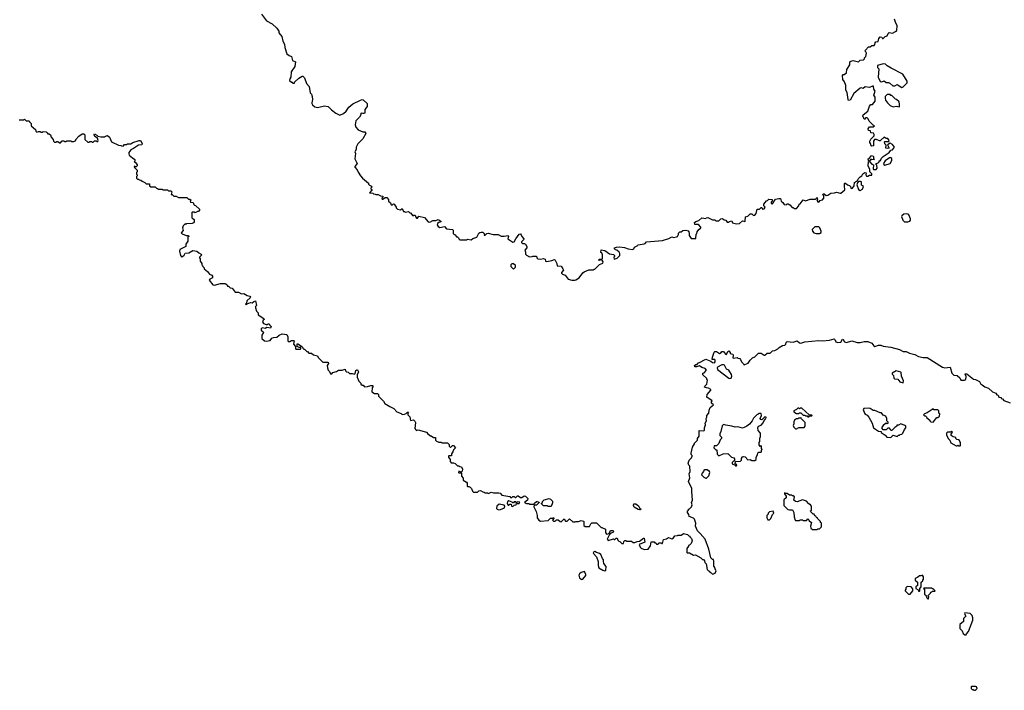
# Model space of a CAD drawing. Extents: x 2029662 to 2246637, y 225654 to 401419.
# Tile 326 of 349: x 2171081 to 2183890, y 307990 to 316715. Entities that reach past the tile are written whole.
import ezdxf

# ---------------------------------------------------------------- set-up
doc = ezdxf.new("R2010")
doc.units = 0

msp = doc.modelspace()

# ---------------------------------------------------------------- linework, layer by layer
at = {"layer": '0CON20XD'}
for points in [[(2174227, 316785), (2174292, 316702), (2174365, 316662), (2174428, 316605), (2174450, 316565), (2174450, 316545), (2174490, 316495), (2174504, 316434), (2174527, 316395), (2174530, 316355), (2174555, 316270), (2174585, 316248), (2174616, 316236), (2174630, 316185), (2174670, 316165), (2174660, 316105), (2174613, 316035), (2174608, 315965), (2174593, 315947), (2174590, 315925), (2174615, 315900), (2174625, 315900), (2174635, 315890), (2174655, 315890), (2174660, 315905), (2174710, 315955), (2174755, 315980), (2174765, 315980), (2174785, 315960), (2174813, 315883), (2174848, 315845), (2174860, 315765), (2174877, 315747), (2174887, 315717), (2174892, 315675), (2174880, 315635), (2174882, 315625), (2174892, 315605), (2174922, 315582), (2174955, 315574), (2175045, 315596), (2175095, 315584), (2175135, 315540), (2175195, 315497), (2175245, 315473), (2175295, 315494), (2175327, 315523), (2175364, 315575), (2175415, 315622), (2175515, 315670), (2175535, 315676), (2175551, 315671), (2175600, 315625), (2175600, 315585), (2175571, 315545), (2175572, 315505), (2175568, 315495), (2175543, 315493), (2175525, 315500), (2175520, 315495), (2175518, 315475), (2175501, 315445), (2175455, 315398), (2175443, 315345), (2175452, 315315), (2175484, 315284), (2175545, 315257), (2175570, 315255), (2175583, 315235), (2175543, 315165), (2175481, 315099), (2175458, 315055), (2175458, 315025), (2175442, 314995), (2175448, 314975), (2175442, 314905), (2175470, 314845), (2175440, 314805), (2175440, 314795), (2175473, 314763), (2175483, 314733), (2175513, 314683), (2175541, 314651), (2175618, 314588), (2175620, 314575), (2175632, 314562), (2175658, 314548), (2175660, 314535), (2175650, 314525), (2175650, 314515), (2175660, 314505), (2175660, 314495), (2175632, 314462), (2175675, 314460), (2175685, 314450), (2175707, 314447), (2175715, 314440), (2175745, 314440), (2175775, 314422), (2175805, 314420), (2175808, 314412), (2175790, 314395), (2175795, 314380), (2175805, 314380), (2175835, 314400), (2175855, 314400), (2175880, 314375), (2175880, 314355), (2175905, 314330), (2175912, 314305), (2175930, 314305), (2175945, 314317), (2175953, 314313)], [(2178315, 313332), (2178358, 313355), (2178405, 313420), (2178425, 313433), (2178485, 313460), (2178545, 313460), (2178555, 313470), (2178565, 313470), (2178625, 313530), (2178665, 313548), (2178670, 313565), (2178658, 313588), (2178645, 313590), (2178625, 313580), (2178612, 313585), (2178625, 313598), (2178652, 313598), (2178662, 313608), (2178663, 313655), (2178655, 313680), (2178640, 313685), (2178645, 313720), (2178695, 313710), (2178755, 313668), (2178805, 313660), (2178820, 313645), (2178820, 313635), (2178810, 313625), (2178815, 313600), (2178855, 313612), (2178889, 313645), (2178888, 313675), (2178879, 313689), (2178848, 313718), (2178832, 313722), (2178820, 313735), (2178820, 313745), (2178845, 313757), (2178885, 313760), (2178949, 313749), (2178995, 313732), (2179055, 313727), (2179070, 313735), (2179080, 313755), (2179115, 313773), (2179125, 313787), (2179205, 313798), (2179217, 313803), (2179234, 313826), (2179445, 313841), (2179525, 313868), (2179565, 313888), (2179585, 313880), (2179625, 313888), (2179638, 313895), (2179652, 313918), (2179653, 313937), (2179670, 313955), (2179687, 313953), (2179708, 313972), (2179745, 313978), (2179775, 313968), (2179787, 313955), (2179792, 313935), (2179788, 313905), (2179815, 313870), (2179875, 313870), (2179880, 313925), (2179890, 313935), (2179893, 313957), (2179914, 313986), (2179940, 314005), (2179940, 314015), (2179912, 314052), (2179865, 314050), (2179860, 314075), (2179875, 314090), (2179917, 314103), (2179953, 314137), (2180005, 314130), (2180013, 314137), (2180035, 314140), (2180093, 314113), (2180125, 314110), (2180135, 314100), (2180175, 314100), (2180200, 314125), (2180225, 314130), (2180245, 314110), (2180268, 314108), (2180285, 314080), (2180305, 314080), (2180315, 314090), (2180345, 314100), (2180355, 314070), (2180405, 314060), (2180445, 314062), (2180485, 314100), (2180515, 314090), (2180520, 314095), (2180522, 314148), (2180555, 314160), (2180583, 314187), (2180605, 314188), (2180625, 314168), (2180645, 314172), (2180662, 314195), (2180675, 314250), (2180705, 314250), (2180725, 314270), (2180735, 314270), (2180745, 314250), (2180768, 314252), (2180780, 314275), (2180760, 314295), (2180760, 314315), (2180795, 314360), (2180808, 314362), (2180825, 314378), (2180870, 314375), (2180870, 314355), (2180858, 314342), (2180858, 314325), (2180875, 314318), (2180912, 314378), (2180955, 314390), (2180977, 314387), (2180988, 314355), (2181010, 314335), (2181025, 314310), (2181052, 314308), (2181063, 314317), (2181077, 314317), (2181098, 314308), (2181132, 314272), (2181145, 314270), (2181155, 314260), (2181185, 314260), (2181218, 314292), (2181220, 314315), (2181235, 314320), (2181275, 314370), (2181305, 314360), (2181365, 314380), (2181435, 314380), (2181455, 314400), (2181460, 314375), (2181450, 314365), (2181460, 314355), (2181460, 314345), (2181475, 314340), (2181495, 314362), (2181525, 314372), (2181540, 314395), (2181540, 314425), (2181530, 314435), (2181532, 314448), (2181545, 314450), (2181572, 314428), (2181595, 314432), (2181635, 314457), (2181679, 314461), (2181705, 314472), (2181755, 314458), (2181765, 314460), (2181817, 314503), (2181810, 314555), (2181810, 314585), (2181815, 314590), (2181825, 314590), (2181848, 314568), (2181878, 314558), (2181890, 314545), (2181892, 314522), (2181905, 314518), (2181915, 314522), (2181937, 314553), (2181940, 314595), (2181978, 314622), (2181995, 314650), (2182015, 314670), (2182038, 314682), (2182051, 314709), (2182075, 314726), (2182091, 314721), (2182090, 314695), (2182098, 314678), (2182115, 314679), (2182135, 314692), (2182168, 314692), (2182165, 314710), (2182142, 314735), (2182140, 314765), (2182118, 314815), (2182122, 314868), (2182138, 314868), (2182166, 314836), (2182190, 314825), (2182182, 314775), (2182187, 314767), (2182224, 314766), (2182238, 314785), (2182232, 314822), (2182220, 314835), (2182224, 314846), (2182248, 314852), (2182260, 314865), (2182262, 314878), (2182275, 314880), (2182285, 314890), (2182293, 314915), (2182315, 314937), (2182394, 314986), (2182413, 315017), (2182435, 315023), (2182460, 315055), (2182435, 315092), (2182405, 315110), (2182370, 315085), (2182390, 315045), (2182375, 315040), (2182348, 315045), (2182352, 315082), (2182335, 315098), (2182330, 315125), (2182335, 315130), (2182388, 315132), (2182390, 315145), (2182375, 315170), (2182355, 315170), (2182325, 315188), (2182282, 315148), (2182275, 315140), (2182265, 315140), (2182227, 315157), (2182203, 315157), (2182190, 315135), (2182188, 315072), (2182165, 315070), (2182160, 315075), (2182150, 315105), (2182140, 315115), (2182140, 315135), (2182155, 315160), (2182198, 315205), (2182199, 315219), (2182187, 315237), (2182152, 315242), (2182148, 315268), (2182122, 315272), (2182120, 315295), (2182135, 315320), (2182185, 315320), (2182200, 315335), (2182182, 315342), (2182130, 315395), (2182120, 315425), (2182105, 315440), (2182085, 315440), (2182078, 315422), (2182065, 315420), (2182060, 315445), (2182050, 315455), (2182054, 315476), (2182114, 315526), (2182135, 315590), (2182155, 315610), (2182175, 315610), (2182208, 315655), (2182208, 315705), (2182193, 315735), (2182208, 315785), (2182193, 315813), (2182188, 315848), (2182175, 315850), (2182135, 315832), (2182078, 315842), (2182055, 315820), (2182033, 315827), (2182015, 315822), (2181934, 315756), (2181885, 315670), (2181865, 315662), (2181858, 315675), (2181847, 315767), (2181828, 315798), (2181827, 315857), (2181812, 315905), (2181790, 315935), (2181785, 315990), (2181795, 316002), (2181805, 316002), (2181837, 316023), (2181843, 316067), (2181882, 316128), (2181882, 316165), (2181895, 316176), (2181925, 316182), (2181992, 316168), (2182015, 316190), (2182058, 316192), (2182070, 316205), (2182072, 316218), (2182090, 316235), (2182098, 316278), (2182088, 316298), (2182080, 316305), (2182082, 316318), (2182125, 316360), (2182145, 316360), (2182165, 316380), (2182195, 316380), (2182207, 316393), (2182210, 316415), (2182220, 316425), (2182248, 316432), (2182258, 316472), (2182275, 316490), (2182297, 316487), (2182305, 316470), (2182315, 316470), (2182342, 316498), (2182366, 316504), (2182380, 316535), (2182393, 316547), (2182435, 316540), (2182475, 316560), (2182490, 316575), (2182497, 316637), (2182473, 316683), (2182462, 316722)], [(2182555, 315832), (2182575, 315840), (2182628, 315895), (2182627, 315917), (2182572, 316005), (2182420, 316085), (2182366, 316116), (2182345, 316138), (2182315, 316142), (2182242, 316118), (2182240, 316095), (2182258, 316075), (2182248, 315968), (2182275, 315910), (2182295, 315908), (2182325, 315918), (2182355, 315898), (2182385, 315898), (2182401, 315891), (2182440, 315855), (2182465, 315853), (2182495, 315870), (2182555, 315832)], [(2182525, 315580), (2182528, 315615), (2182520, 315645), (2182488, 315678), (2182475, 315680), (2182462, 315692), (2182425, 315730), (2182415, 315730), (2182405, 315740), (2182365, 315740), (2182340, 315715), (2182338, 315695), (2182345, 315670), (2182371, 315631), (2182405, 315600), (2182445, 315583), (2182485, 315588), (2182525, 315580)], [(2171075, 315410), (2171128, 315412), (2171145, 315420), (2171165, 315400), (2171205, 315400), (2171210, 315385), (2171230, 315365), (2171230, 315335), (2171288, 315288), (2171290, 315265), (2171302, 315252), (2171325, 315260), (2171345, 315260), (2171355, 315250), (2171375, 315250), (2171385, 315260), (2171427, 315257), (2171440, 315245), (2171445, 315230), (2171465, 315228), (2171480, 315215), (2171490, 315185), (2171518, 315158), (2171520, 315135), (2171535, 315120), (2171555, 315120), (2171565, 315130), (2171575, 315130), (2171605, 315110), (2171635, 315140), (2171655, 315140), (2171665, 315130), (2171685, 315130), (2171695, 315140), (2171745, 315140), (2171755, 315130), (2171785, 315130), (2171810, 315145), (2171810, 315155), (2171851, 315199), (2171895, 315230), (2171915, 315230), (2171927, 315217), (2171930, 315155), (2171965, 315120), (2171985, 315120), (2171995, 315130), (2172015, 315130), (2172025, 315120), (2172035, 315120), (2172055, 315140), (2172075, 315140), (2172085, 315130), (2172095, 315130), (2172100, 315145), (2172092, 315172), (2172058, 315195), (2172050, 315215), (2172055, 315228), (2172085, 315212), (2172095, 315200), (2172135, 315190), (2172185, 315190), (2172195, 315200), (2172225, 315210), (2172248, 315185), (2172274, 315124), (2172365, 315082), (2172395, 315080), (2172405, 315072), (2172425, 315070), (2172445, 315090), (2172475, 315090), (2172485, 315100), (2172525, 315100), (2172554, 315116), (2172635, 315142), (2172652, 315142), (2172672, 315105), (2172670, 315085), (2172628, 315082), (2172563, 315037), (2172525, 315022), (2172502, 314988), (2172499, 314969), (2172504, 314954), (2172546, 314916), (2172578, 314898), (2172580, 314875), (2172570, 314865), (2172588, 314858), (2172610, 314825), (2172610, 314815), (2172598, 314802), (2172585, 314800), (2172575, 314810), (2172570, 314795), (2172610, 314755), (2172610, 314735), (2172600, 314725), (2172600, 314705), (2172610, 314695), (2172610, 314685), (2172600, 314675), (2172600, 314655), (2172615, 314640), (2172625, 314640), (2172635, 314630), (2172658, 314628), (2172672, 314612), (2172708, 314598), (2172725, 314580), (2172768, 314578), (2172770, 314555), (2172785, 314540), (2172845, 314540), (2172862, 314522), (2172875, 314520), (2172885, 314510), (2172935, 314510), (2172945, 314500), (2173005, 314500), (2173015, 314490), (2173047, 314487), (2173058, 314475), (2173052, 314442), (2173065, 314440), (2173085, 314420), (2173115, 314420), (2173145, 314400), (2173255, 314400), (2173275, 314380), (2173295, 314380), (2173310, 314365), (2173300, 314355), (2173302, 314342), (2173338, 314338), (2173345, 314310), (2173355, 314300), (2173368, 314298), (2173418, 314248), (2173420, 314235), (2173405, 314220), (2173395, 314220), (2173365, 314200), (2173355, 314210), (2173325, 314210), (2173320, 314205), (2173320, 314135), (2173335, 314130), (2173350, 314115), (2173350, 314085), (2173340, 314070), (2173325, 314062), (2173252, 314058), (2173245, 314052), (2173235, 314060), (2173208, 314032), (2173200, 314005), (2173206, 313974), (2173183, 313943), (2173195, 313930), (2173245, 313908), (2173277, 313907), (2173280, 313895), (2173270, 313885), (2173270, 313835), (2173240, 313795), (2173244, 313765), (2173165, 313726), (2173158, 313705), (2173171, 313645), (2173185, 313630), (2173198, 313632), (2173220, 313650), (2173235, 313679), (2173280, 313680), (2173335, 313714), (2173385, 313704), (2173411, 313681), (2173443, 313665), (2173445, 313650), (2173420, 313625), (2173420, 313615), (2173430, 313605), (2173430, 313575), (2173450, 313545), (2173450, 313525), (2173460, 313515), (2173462, 313502), (2173480, 313485), (2173480, 313475), (2173525, 313438), (2173552, 313405), (2173580, 313390), (2173589, 313379), (2173591, 313355), (2173555, 313339), (2173546, 313325), (2173594, 313264), (2173615, 313261), (2173695, 313282), (2173755, 313282), (2173775, 313270), (2173785, 313250), (2173795, 313250), (2173818, 313228), (2173845, 313220), (2173885, 313170), (2173925, 313170), (2173965, 313148), (2173995, 313152), (2174040, 313125), (2174075, 313118), (2174082, 313105), (2174080, 313095), (2174036, 313055), (2174030, 313025), (2174020, 313015), (2174025, 313004), (2174041, 313019), (2174085, 313034), (2174105, 313032), (2174125, 313048), (2174150, 313055), (2174160, 312995), (2174148, 312982), (2174148, 312965), (2174163, 312923), (2174182, 312902), (2174182, 312875), (2174258, 312828), (2174260, 312815), (2174248, 312805), (2174240, 312785), (2174254, 312764), (2174285, 312750), (2174305, 312750), (2174315, 312760), (2174325, 312760), (2174330, 312745), (2174352, 312722), (2174345, 312702), (2174295, 312710), (2174273, 312697), (2174236, 312704), (2174222, 312695), (2174221, 312675), (2174250, 312655), (2174252, 312645), (2174230, 312610), (2174229, 312569), (2174265, 312538), (2174285, 312532), (2174337, 312543), (2174360, 312570), (2174382, 312582)], [(2182135, 314880), (2182122, 314882), (2182120, 314905), (2182138, 314912), (2182163, 314947), (2182185, 314940), (2182190, 314935), (2182190, 314905), (2182200, 314895), (2182165, 314890), (2182155, 314900), (2182135, 314880)], [(2182335, 314824), (2182405, 314842), (2182426, 314885), (2182428, 314908), (2182415, 314916), (2182395, 314918), (2182340, 314880), (2182319, 314845), (2182321, 314831), (2182335, 314824)], [(2182015, 314494), (2182045, 314510), (2182060, 314545), (2182031, 314561), (2182032, 314605), (2182021, 314611), (2181995, 314610), (2181979, 314591), (2181973, 314565), (2181992, 314505), (2182015, 314494)], [(2175953, 314313), (2175980, 314275), (2175980, 314265), (2175995, 314250), (2176035, 314242), (2176055, 314260), (2176075, 314220), (2176085, 314220), (2176095, 314210), (2176138, 314218), (2176155, 314200), (2176165, 314200), (2176193, 314163), (2176208, 314172), (2176225, 314170), (2176234, 314144), (2176245, 314133), (2176256, 314134), (2176275, 314158), (2176345, 314143), (2176396, 314086), (2176415, 314079), (2176455, 314102), (2176495, 314104), (2176525, 314117), (2176535, 314112), (2176560, 314095), (2176560, 314085), (2176534, 314076), (2176517, 314063), (2176513, 314045), (2176524, 314024), (2176545, 314013), (2176605, 314023), (2176635, 313996), (2176710, 313985), (2176720, 313975), (2176720, 313935), (2176735, 313920), (2176745, 313920), (2176765, 313890), (2176775, 313890), (2176788, 313878), (2176792, 313862), (2176805, 313850), (2176895, 313850), (2176905, 313858), (2176955, 313850), (2176975, 313870), (2177026, 313884), (2177054, 313936), (2177065, 313948), (2177085, 313952), (2177105, 313950), (2177119, 313939), (2177130, 313925), (2177123, 313917), (2177125, 313910), (2177135, 313910), (2177160, 313935), (2177175, 313938), (2177239, 313921), (2177305, 313921), (2177345, 313899), (2177383, 313897), (2177435, 313908), (2177440, 313895), (2177433, 313863), (2177495, 313822), (2177515, 313826), (2177536, 313865), (2177580, 313925), (2177595, 313929), (2177605, 313917), (2177614, 313894), (2177638, 313865), (2177635, 313850), (2177610, 313825), (2177610, 313815), (2177623, 313803), (2177645, 313802), (2177660, 313795), (2177680, 313765), (2177678, 313745), (2177652, 313715), (2177662, 313692), (2177663, 313665), (2177675, 313652), (2177715, 313630), (2177747, 313633), (2177755, 313640), (2177805, 313640), (2177810, 313615), (2177820, 313605), (2177855, 313600), (2177897, 313607), (2177915, 313600), (2177920, 313575), (2177937, 313567), (2178005, 313580), (2178037, 313597), (2178048, 313588), (2178070, 313545), (2178072, 313512), (2178125, 313510), (2178148, 313475), (2178156, 313454), (2178130, 313425), (2178130, 313415), (2178142, 313402), (2178175, 313390), (2178215, 313340), (2178265, 313328), (2178303, 313327), (2178315, 313332)], [(2182635, 314083), (2182660, 314095), (2182668, 314105), (2182670, 314125), (2182662, 314145), (2182646, 314175), (2182635, 314184), (2182615, 314190), (2182585, 314186), (2182557, 314165), (2182553, 314155), (2182570, 314105), (2182590, 314085), (2182635, 314083)], [(2181485, 313934), (2181508, 313945), (2181508, 313965), (2181488, 314005), (2181475, 314018), (2181465, 314022), (2181425, 314018), (2181390, 313985), (2181393, 313963), (2181412, 313942), (2181444, 313934), (2181485, 313934)], [(2177505, 313470), (2177530, 313495), (2177530, 313515), (2177505, 313540), (2177485, 313540), (2177470, 313525), (2177470, 313505), (2177505, 313470)], [(2174382, 312582), (2174424, 312586), (2174455, 312612), (2174495, 312628), (2174555, 312618), (2174569, 312589), (2174570, 312535), (2174575, 312530), (2174595, 312530), (2174615, 312542), (2174642, 312542), (2174650, 312535), (2174642, 312495), (2174670, 312465), (2174670, 312435), (2174675, 312430), (2174735, 312430), (2174740, 312435), (2174738, 312448), (2174715, 312450), (2174692, 312462), (2174690, 312495), (2174695, 312500), (2174750, 312465), (2174760, 312455), (2174762, 312442), (2174775, 312430), (2174785, 312430), (2174815, 312400), (2174825, 312400), (2174840, 312375), (2174875, 312376), (2174905, 312354), (2174953, 312343), (2174965, 312320), (2175025, 312260), (2175095, 312260), (2175097, 312243), (2175080, 312215), (2175083, 312187), (2175094, 312155), (2175109, 312139), (2175125, 312108), (2175142, 312108), (2175154, 312126), (2175202, 312138), (2175230, 312155), (2175275, 312157), (2175315, 312170), (2175320, 312145), (2175332, 312132), (2175355, 312130), (2175373, 312113), (2175405, 312112), (2175435, 312102), (2175447, 312113), (2175448, 312135), (2175455, 312150), (2175465, 312160), (2175475, 312160), (2175487, 312135), (2175472, 312095), (2175472, 312065), (2175492, 312012), (2175520, 311985), (2175520, 311975), (2175535, 311960), (2175548, 311958), (2175565, 311940), (2175605, 311942), (2175647, 311957), (2175670, 311955), (2175680, 311945), (2175668, 311925), (2175660, 311875), (2175695, 311850), (2175735, 311850), (2175747, 311837), (2175750, 311815), (2175815, 311750), (2175831, 311721), (2175895, 311683), (2175948, 311655), (2175985, 311612), (2176042, 311592), (2176055, 311580), (2176087, 311583), (2176108, 311592), (2176125, 311610), (2176138, 311608), (2176130, 311595), (2176130, 311575), (2176157, 311547), (2176165, 311500), (2176205, 311508), (2176222, 311492), (2176228, 311475), (2176222, 311395), (2176235, 311378), (2176245, 311372), (2176265, 311378), (2176375, 311350), (2176390, 311325), (2176425, 311300), (2176435, 311300), (2176465, 311280), (2176488, 311278), (2176490, 311245), (2176503, 311233), (2176535, 311220), (2176565, 311220), (2176575, 311210), (2176645, 311210), (2176667, 311187), (2176670, 311165), (2176685, 311150), (2176713, 311177), (2176726, 311176), (2176750, 311145), (2176723, 311117), (2176717, 311093), (2176700, 311065), (2176698, 311042), (2176665, 311040), (2176660, 311035), (2176660, 311025), (2176680, 310995), (2176680, 310965), (2176695, 310950), (2176725, 310950), (2176745, 310940), (2176775, 310910), (2176795, 310910), (2176805, 310900), (2176828, 310898), (2176840, 310865), (2176837, 310843), (2176825, 310830), (2176795, 310840), (2176790, 310825), (2176795, 310820), (2176828, 310818), (2176830, 310775), (2176852, 310752), (2176852, 310722), (2176895, 310698), (2176902, 310685), (2176900, 310645), (2176905, 310640), (2176925, 310642), (2176943, 310633), (2176960, 310615), (2176972, 310582), (2176985, 310570), (2177035, 310570), (2177053, 310587), (2177075, 310588), (2177105, 310572), (2177125, 310570), (2177135, 310560), (2177165, 310560), (2177175, 310552), (2177187, 310553), (2177215, 310570), (2177245, 310560), (2177315, 310560), (2177330, 310555), (2177355, 310530), (2177455, 310510), (2177465, 310500), (2177485, 310500), (2177495, 310510), (2177515, 310510), (2177525, 310500), (2177535, 310500), (2177555, 310520), (2177565, 310520), (2177595, 310500), (2177615, 310500), (2177645, 310520), (2177660, 310515), (2177690, 310485), (2177688, 310462), (2177650, 310435), (2177675, 310420), (2177705, 310420), (2177715, 310410), (2177775, 310410), (2177780, 310425), (2177802, 310448), (2177815, 310450), (2177822, 310442), (2177838, 310438), (2177838, 310432), (2177805, 310400), (2177772, 310398), (2177770, 310375), (2177800, 310315), (2177813, 310263), (2177813, 310233), (2177834, 310204), (2177855, 310192), (2177955, 310200), (2177985, 310230), (2178015, 310230), (2178025, 310240), (2178030, 310225), (2178010, 310205), (2178025, 310190), (2178045, 310190), (2178065, 310210), (2178085, 310210), (2178110, 310185), (2178125, 310182), (2178165, 310220), (2178182, 310192), (2178205, 310190), (2178235, 310220), (2178275, 310180), (2178305, 310180), (2178315, 310188), (2178352, 310188), (2178385, 310198), (2178415, 310190), (2178420, 310185), (2178420, 310135), (2178435, 310120), (2178495, 310120), (2178510, 310155), (2178523, 310167), (2178585, 310170), (2178645, 310110), (2178655, 310110), (2178700, 310085), (2178700, 310045), (2178713, 310023), (2178748, 310032), (2178765, 310070), (2178795, 310070), (2178808, 310058), (2178798, 310042), (2178762, 310028), (2178752, 310018), (2178722, 309955), (2178735, 309940), (2178805, 309960), (2178815, 309950), (2178825, 309950), (2178842, 309968), (2178855, 309970), (2178860, 309945), (2178875, 309930), (2178888, 309928), (2178915, 309900), (2178935, 309900), (2178940, 309925), (2178955, 309940), (2178965, 309940), (2178975, 309930), (2179042, 309932), (2179063, 309913), (2179085, 309911), (2179115, 309928), (2179145, 309930), (2179195, 309970), (2179205, 309970), (2179212, 309918), (2179140, 309885), (2179151, 309851), (2179165, 309838), (2179205, 309822), (2179255, 309828), (2179285, 309870), (2179295, 309920), (2179335, 309920), (2179345, 309910), (2179358, 309908), (2179365, 309890), (2179385, 309890), (2179395, 309910), (2179425, 309910), (2179435, 309900), (2179445, 309900), (2179455, 309950), (2179495, 309960), (2179523, 309977), (2179565, 309960), (2179587, 309973), (2179605, 310000), (2179638, 310002), (2179645, 310010), (2179685, 310008), (2179715, 310028), (2179767, 310017), (2179785, 310000), (2179800, 309995), (2179800, 309985), (2179820, 309965), (2179828, 309935), (2179815, 309900), (2179795, 309880), (2179780, 309875), (2179780, 309865), (2179760, 309835), (2179760, 309785), (2179765, 309780), (2179795, 309780), (2179845, 309750), (2179872, 309752), (2179940, 309715), (2179962, 309692), (2179975, 309690), (2179990, 309675), (2179992, 309652), (2180010, 309635), (2180025, 309560), (2180043, 309543), (2180055, 309540), (2180060, 309525), (2180078, 309518), (2180095, 309500), (2180130, 309515), (2180140, 309545), (2180123, 309573), (2180130, 309585), (2180110, 309605), (2180112, 309672), (2180105, 309690), (2180092, 309692), (2180070, 309715), (2180048, 309825), (2179997, 309955), (2179935, 310030), (2179898, 310065), (2179874, 310124), (2179876, 310166), (2179858, 310215), (2179845, 310228), (2179792, 310252), (2179787, 310277), (2179770, 310305), (2179770, 310325), (2179780, 310335), (2179782, 310348), (2179795, 310350), (2179820, 310375), (2179828, 310405), (2179822, 310435), (2179832, 310465), (2179823, 310575), (2179826, 310616), (2179782, 310705), (2179798, 310755), (2179792, 310805), (2179802, 310835), (2179800, 310905), (2179785, 310920), (2179778, 310945), (2179790, 310985), (2179820, 311015), (2179830, 311035), (2179830, 311045), (2179818, 311058), (2179818, 311075), (2179833, 311155), (2179860, 311195), (2179860, 311205), (2179900, 311245), (2179900, 311265), (2179920, 311295), (2179922, 311368), (2179983, 311367), (2179990, 311375), (2179988, 311405), (2180003, 311445), (2179998, 311465), (2180016, 311494), (2180012, 311525), (2180022, 311545), (2180022, 311565), (2180048, 311595), (2180050, 311635), (2180062, 311668), (2180108, 311705), (2180080, 311725), (2180080, 311745), (2180090, 311755), (2180020, 311805), (2180023, 311837), (2180072, 311895), (2180070, 311905), (2180042, 311922), (2180014, 311924), (2179990, 311935), (2179992, 311948), (2180020, 311975), (2180030, 312025), (2180020, 312035), (2180018, 312048), (2179970, 312095), (2179970, 312115), (2179985, 312120), (2180017, 312157), (2180000, 312175), (2179955, 312190), (2179925, 312210), (2179885, 312198), (2179865, 312200), (2179860, 312215), (2179875, 312230), (2179895, 312230), (2179905, 312250), (2179915, 312250), (2180005, 312298), (2180072, 312272), (2180095, 312253), (2180118, 312252), (2180130, 312265), (2180130, 312285), (2180122, 312292), (2180090, 312295), (2180093, 312325), (2180115, 312390), (2180125, 312400), (2180145, 312400), (2180185, 312372), (2180206, 312384), (2180215, 312398), (2180235, 312400), (2180262, 312362), (2180275, 312360), (2180295, 312400), (2180307, 312407), (2180322, 312385), (2180325, 312370), (2180358, 312365), (2180363, 312345), (2180360, 312315), (2180365, 312310), (2180415, 312320), (2180425, 312310), (2180448, 312308), (2180460, 312295), (2180470, 312265), (2180498, 312238), (2180505, 312220), (2180515, 312230), (2180556, 312244), (2180584, 312286), (2180614, 312316), (2180645, 312330), (2180693, 312377), (2180725, 312378), (2180765, 312350), (2180775, 312350), (2180803, 312377), (2180842, 312378), (2180873, 312407), (2180905, 312412), (2180945, 312432), (2180961, 312449), (2181005, 312478), (2181035, 312480), (2181047, 312493), (2181050, 312515), (2181065, 312528), (2181145, 312520), (2181195, 312538), (2181225, 312510), (2181245, 312506), (2181296, 312524), (2181475, 312540), (2181524, 312536), (2181617, 312547), (2181675, 312562), (2181686, 312556), (2181698, 312525), (2181725, 312517), (2181765, 312518), (2181785, 312559), (2181795, 312555), (2181812, 312522), (2181835, 312514), (2181905, 312536), (2181975, 312517), (2182013, 312517), (2182065, 312530), (2182115, 312526)], [(2182115, 312526), (2182168, 312505), (2182192, 312472), (2182205, 312464), (2182255, 312482), (2182285, 312481), (2182315, 312469), (2182415, 312453), (2182525, 312424), (2182575, 312398), (2182615, 312400), (2182658, 312378), (2182725, 312359), (2182775, 312331), (2182835, 312320), (2182885, 312322), (2183085, 312194), (2183115, 312186), (2183185, 312192), (2183207, 312117), (2183235, 312091), (2183275, 312084), (2183310, 312055), (2183325, 312027), (2183374, 312026), (2183388, 312032), (2183394, 312074), (2183380, 312105), (2183385, 312110), (2183403, 312107), (2183490, 312040), (2183515, 312034), (2183566, 312006), (2183586, 311975), (2183600, 311965), (2183635, 311939), (2183683, 311923), (2183735, 311873), (2183778, 311858), (2183792, 311835), (2183808, 311828), (2183820, 311805), (2183848, 311798), (2183850, 311785), (2183865, 311780), (2183885, 311760), (2183965, 311730)], [(2180315, 312046), (2180335, 312050), (2180346, 312075), (2180339, 312099), (2180306, 312156), (2180275, 312170), (2180249, 312219), (2180235, 312226), (2180214, 312226), (2180158, 312195), (2180153, 312185), (2180158, 312165), (2180305, 312051), (2180315, 312046)], [(2182575, 311990), (2182580, 312015), (2182552, 312075), (2182550, 312125), (2182545, 312130), (2182485, 312147), (2182432, 312115), (2182430, 312105), (2182447, 312087), (2182453, 312053), (2182462, 312042), (2182505, 312040), (2182530, 312005), (2182575, 311990)], [(2181345, 311550), (2181355, 311560), (2181385, 311560), (2181390, 311565), (2181385, 311570), (2181352, 311572), (2181255, 311660), (2181235, 311660), (2181225, 311650), (2181215, 311660), (2181205, 311660), (2181188, 311642), (2181150, 311625), (2181152, 311612), (2181185, 311590), (2181215, 311590), (2181225, 311600), (2181245, 311600), (2181275, 311570), (2181295, 311570), (2181305, 311560), (2181325, 311560), (2181335, 311550), (2181345, 311550)], [(2182415, 311280), (2182445, 311310), (2182495, 311290), (2182515, 311310), (2182525, 311310), (2182535, 311320), (2182558, 311322), (2182570, 311335), (2182590, 311385), (2182608, 311405), (2182610, 311425), (2182597, 311437), (2182545, 311458), (2182515, 311440), (2182492, 311438), (2182490, 311425), (2182465, 311410), (2182425, 311370), (2182415, 311370), (2182410, 311385), (2182395, 311400), (2182375, 311400), (2182355, 311380), (2182315, 311380), (2182300, 311395), (2182300, 311415), (2182320, 311435), (2182320, 311445), (2182355, 311470), (2182365, 311460), (2182380, 311465), (2182378, 311478), (2182360, 311495), (2182360, 311525), (2182348, 311558), (2182315, 311570), (2182292, 311602), (2182275, 311602), (2182205, 311632), (2182185, 311632), (2182145, 311658), (2182125, 311662), (2182062, 311658), (2182053, 311645), (2182072, 311595), (2182081, 311581), (2182108, 311568), (2182128, 311545), (2182170, 311465), (2182188, 311405), (2182255, 311362), (2182288, 311358), (2182290, 311345), (2182339, 311309), (2182360, 311285), (2182415, 311280)], [(2180405, 310910), (2180410, 310925), (2180390, 310935), (2180392, 310968), (2180458, 310972), (2180470, 310985), (2180470, 311005), (2180483, 311027), (2180495, 311032), (2180517, 311027), (2180555, 310990), (2180585, 310992), (2180605, 310980), (2180645, 310980), (2180660, 310995), (2180660, 311025), (2180680, 311055), (2180682, 311078), (2180695, 311090), (2180725, 311090), (2180730, 311095), (2180730, 311115), (2180740, 311125), (2180730, 311135), (2180730, 311165), (2180725, 311170), (2180715, 311160), (2180700, 311185), (2180700, 311215), (2180710, 311225), (2180710, 311275), (2180720, 311285), (2180718, 311335), (2180689, 311369), (2180683, 311405), (2180694, 311426), (2180725, 311440), (2180755, 311470), (2180772, 311508), (2180780, 311515), (2180782, 311528), (2180790, 311535), (2180790, 311545), (2180775, 311550), (2180735, 311510), (2180722, 311512), (2180712, 311525), (2180730, 311565), (2180725, 311590), (2180695, 311590), (2180685, 311580), (2180675, 311580), (2180625, 311530), (2180608, 311495), (2180576, 311454), (2180540, 311425), (2180505, 311408), (2180485, 311402), (2180425, 311417), (2180387, 311413), (2180345, 311428), (2180265, 311438), (2180235, 311448), (2180218, 311432), (2180202, 311355), (2180190, 311325), (2180190, 311305), (2180210, 311285), (2180212, 311268), (2180192, 311248), (2180175, 311200), (2180145, 311170), (2180115, 311170), (2180110, 311145), (2180135, 311120), (2180148, 311118), (2180153, 311063), (2180175, 311040), (2180233, 311067), (2180295, 311070), (2180340, 311025), (2180370, 311015), (2180382, 311002), (2180380, 310975), (2180365, 310970), (2180350, 310955), (2180350, 310935), (2180388, 310918), (2180395, 310910), (2180405, 310910)], [(2181185, 311392), (2181215, 311410), (2181285, 311410), (2181300, 311425), (2181300, 311475), (2181252, 311522), (2181245, 311540), (2181235, 311530), (2181215, 311530), (2181205, 311520), (2181185, 311520), (2181160, 311505), (2181152, 311485), (2181152, 311455), (2181142, 311435), (2181150, 311415), (2181173, 311393), (2181185, 311392)], [(2182965, 311480), (2183012, 311538), (2183025, 311540), (2183048, 311555), (2183050, 311585), (2183040, 311595), (2183040, 311625), (2183025, 311640), (2182975, 311640), (2182965, 311650), (2182885, 311600), (2182852, 311588), (2182840, 311575), (2182852, 311562), (2182865, 311560), (2182878, 311548), (2182880, 311535), (2182920, 311505), (2182920, 311495), (2182932, 311482), (2182965, 311480)], [(2183315, 311170), (2183320, 311175), (2183320, 311215), (2183310, 311225), (2183308, 311238), (2183295, 311250), (2183272, 311252), (2183260, 311265), (2183258, 311278), (2183225, 311288), (2183200, 311305), (2183198, 311322), (2183218, 311348), (2183205, 311360), (2183195, 311350), (2183152, 311348), (2183140, 311335), (2183140, 311315), (2183160, 311265), (2183180, 311245), (2183195, 311210), (2183265, 311170), (2183275, 311170), (2183285, 311180), (2183295, 311170), (2183315, 311170)], [(2180005, 310750), (2180015, 310752), (2180045, 310780), (2180060, 310825), (2180056, 310836), (2180025, 310860), (2179995, 310860), (2179980, 310850), (2179978, 310835), (2179958, 310815), (2179950, 310795), (2179980, 310765), (2180005, 310750)], [(2181395, 310080), (2181455, 310082), (2181465, 310090), (2181485, 310090), (2181510, 310115), (2181510, 310165), (2181500, 310175), (2181500, 310185), (2181460, 310225), (2181460, 310235), (2181445, 310240), (2181440, 310255), (2181425, 310260), (2181415, 310280), (2181405, 310280), (2181372, 310312), (2181370, 310325), (2181380, 310335), (2181380, 310385), (2181370, 310405), (2181345, 310418), (2181315, 310450), (2181265, 310468), (2181195, 310443), (2181175, 310447), (2181152, 310465), (2181160, 310505), (2181145, 310520), (2181135, 310520), (2181125, 310530), (2181095, 310530), (2181065, 310550), (2181045, 310550), (2181032, 310558), (2181030, 310545), (2181050, 310515), (2181050, 310495), (2181023, 310467), (2181020, 310395), (2181075, 310342), (2181095, 310338), (2181135, 310340), (2181152, 310305), (2181158, 310245), (2181170, 310205), (2181175, 310200), (2181225, 310200), (2181235, 310210), (2181265, 310210), (2181275, 310200), (2181315, 310200), (2181335, 310220), (2181348, 310208), (2181350, 310195), (2181382, 310172), (2181368, 310125), (2181375, 310100), (2181395, 310080)], [(2177315, 310338), (2177335, 310342), (2177386, 310364), (2177392, 310385), (2177385, 310400), (2177318, 310412), (2177290, 310385), (2177283, 310357), (2177292, 310345), (2177315, 310338)], [(2177495, 310380), (2177513, 310397), (2177538, 310402), (2177545, 310420), (2177578, 310422), (2177588, 310438), (2177558, 310442), (2177545, 310430), (2177535, 310440), (2177515, 310440), (2177505, 310430), (2177495, 310430), (2177488, 310438), (2177443, 310457), (2177428, 310442), (2177422, 310425), (2177425, 310410), (2177435, 310400), (2177445, 310400), (2177455, 310410), (2177475, 310410), (2177480, 310385), (2177495, 310380)], [(2177995, 310380), (2177955, 310380), (2177945, 310390), (2177895, 310390), (2177870, 310415), (2177870, 310425), (2177880, 310435), (2177882, 310448), (2177903, 310467), (2177967, 310487), (2177988, 310478), (2178012, 310452), (2178012, 310428), (2177995, 310380)], [(2179145, 310336), (2179125, 310343), (2179073, 310373), (2179064, 310395), (2179072, 310418), (2179096, 310416), (2179132, 310392), (2179145, 310366), (2179158, 310355), (2179161, 310345), (2179155, 310339), (2179145, 310336)], [(2180815, 310208), (2180835, 310210), (2180852, 310225), (2180873, 310277), (2180890, 310295), (2180885, 310320), (2180835, 310310), (2180820, 310295), (2180818, 310282), (2180800, 310265), (2180800, 310235), (2180808, 310215), (2180815, 310208)], [(2178695, 309544), (2178705, 309550), (2178710, 309600), (2178680, 309640), (2178674, 309665), (2178676, 309686), (2178663, 309703), (2178640, 309755), (2178625, 309770), (2178585, 309781), (2178565, 309796), (2178548, 309792), (2178541, 309775), (2178585, 309725), (2178607, 309665), (2178607, 309613), (2178614, 309585), (2178665, 309553), (2178695, 309544)], [(2178395, 309433), (2178405, 309438), (2178444, 309485), (2178447, 309497), (2178427, 309537), (2178385, 309522), (2178362, 309505), (2178354, 309486), (2178363, 309453), (2178383, 309435), (2178395, 309433)], [(2182785, 309280), (2182790, 309285), (2182790, 309315), (2182810, 309335), (2182810, 309395), (2182830, 309415), (2182830, 309425), (2182840, 309435), (2182840, 309465), (2182825, 309490), (2182805, 309480), (2182785, 309480), (2182765, 309460), (2182730, 309445), (2182730, 309425), (2182760, 309395), (2182760, 309355), (2182740, 309335), (2182740, 309315), (2182768, 309298), (2182772, 309282), (2182785, 309280)], [(2182665, 309240), (2182700, 309285), (2182702, 309312), (2182677, 309337), (2182625, 309340), (2182610, 309325), (2182610, 309305), (2182600, 309295), (2182600, 309285), (2182642, 309242), (2182665, 309240)], [(2182905, 309180), (2182910, 309205), (2182900, 309215), (2182900, 309225), (2182928, 309252), (2182932, 309268), (2182945, 309270), (2182955, 309280), (2182985, 309280), (2182990, 309285), (2182965, 309310), (2182955, 309310), (2182945, 309320), (2182845, 309320), (2182840, 309315), (2182850, 309305), (2182850, 309235), (2182868, 309228), (2182882, 309192), (2182895, 309180), (2182905, 309180)], [(2183395, 308710), (2183400, 308725), (2183426, 308754), (2183479, 308901), (2183482, 308935), (2183472, 308965), (2183445, 308990), (2183375, 309000), (2183372, 308985), (2183388, 308955), (2183358, 308925), (2183360, 308885), (2183310, 308845), (2183310, 308795), (2183340, 308765), (2183355, 308730), (2183375, 308710), (2183395, 308710)], [(2183515, 307990), (2183538, 308015), (2183530, 308035), (2183515, 308040), (2183465, 308040), (2183460, 308035), (2183460, 308015), (2183472, 308002), (2183485, 308000), (2183495, 307990), (2183515, 307990)]]:
    msp.add_lwpolyline(points, dxfattribs=at)

doc.saveas('drawing.dxf')
